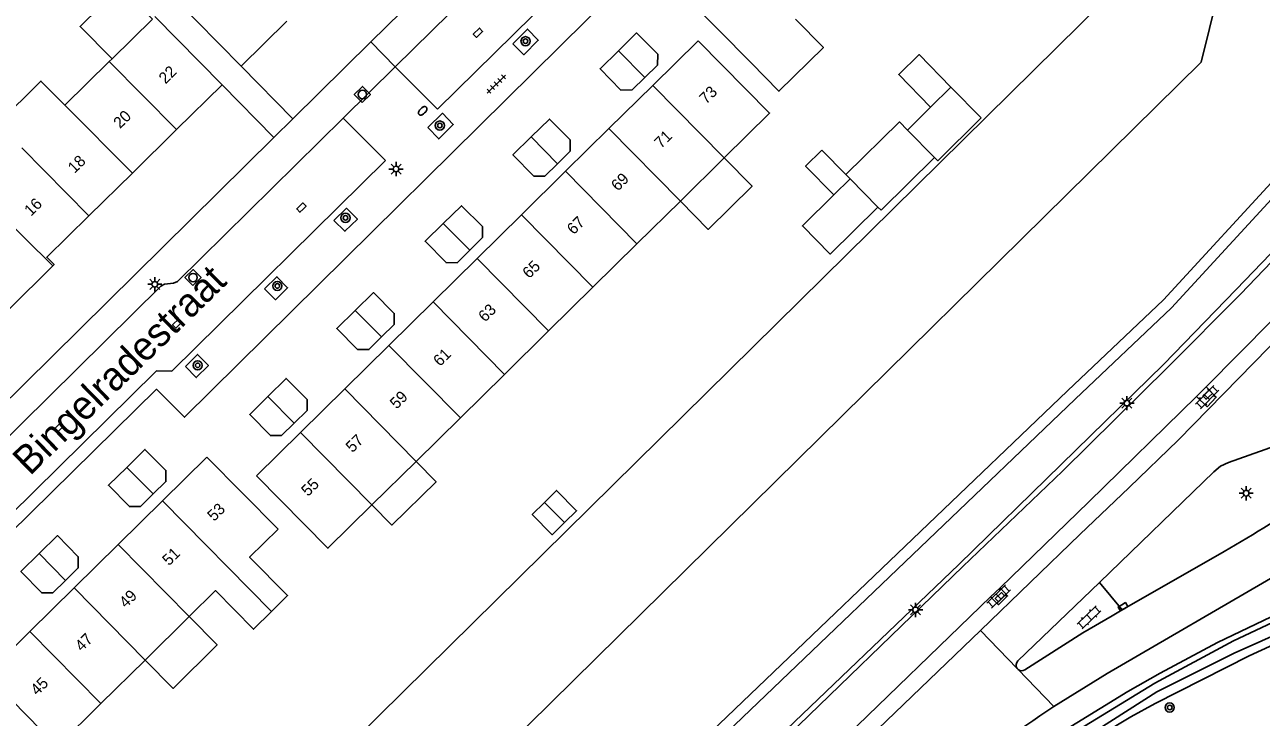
# Model space of a CAD drawing. Extents: x 128000 to 131008, y 398996 to 402500.
# Drawn here: x 129868.5 to 129977.1, y 399165.2 to 399226 of the extents above; entities that cross this region are included whole.
import ezdxf

# ---------------------------------------------------------------- set-up
doc = ezdxf.new("R2010")
doc.units = 0
for name, color, linetype in [('gg-anno-huisnummerreeks BGT', 7, 'Continuous'), ('gg-anno-openbare ruimte label', 7, 'Continuous'), ('gg-bbg-bijgebouw', 7, 'Continuous'), ('gg-bbg-gedigitaliseerde bebouwing', 7, 'Continuous'), ('gg-bbg-gedigitaliseerde bijgebouw', 7, 'Continuous'), ('gg-bbg-hoofdgebouw', 7, 'Continuous'), ('gg-bbg-luifel en loopbrug', 7, 'Continuous'), ('gg-bbg-tussenscheiding', 7, 'Continuous'), ('gg-knt-BGT kruinlijn', 7, 'Continuous'), ('gg-knt-bovenkant onderkant talud', 7, 'Continuous'), ('gg-knt-verharding', 7, 'Continuous'), ('gg-kntw-beschoeiing', 7, 'Continuous'), ('gg-kntw-bovenkant insteek waterloop', 7, 'Continuous'), ('gg-kntw-waterlijn', 7, 'Continuous'), ('gt-grn-weggrens', 7, 'Continuous'), ('gt-symb-boom', 7, 'Continuous'), ('gt-symb-brandkraan', 7, 'Continuous'), ('gt-symb-klinker verharding', 7, 'Continuous'), ('gt-symb-kolk', 7, 'Continuous'), ('gt-symb-kolk center center', 7, 'Continuous'), ('gt-symb-lichtmast', 7, 'Continuous'), ('gt-symb-rioolschacht', 7, 'Continuous'), ('gt-symb-tegel verharding', 7, 'Continuous')]:
    doc.layers.add(name, color=color, linetype=linetype)

# ---------------------------------------------------------------- blocks, each defined once
blk = doc.blocks.new('gt0-KL1')
at = {"layer": 'gt-symb-klinker verharding'}
for p, q in [((-1.15, 0.3), (1.15, 0.3)), ((-1, -0.3), (-1, 0.3)), ((-0.5, 0.3), (-0.5, 0.45)), ((0, -0.3), (0, 0.3)), ((0.5, 0.3), (0.5, 0.45)), ((1, -0.3), (1, 0.3)), ((-1.15, -0.3), (1.15, -0.3)), ((-0.5, -0.45), (-0.5, -0.3)), ((0.5, -0.45), (0.5, -0.3))]:
    blk.add_line(p, q, dxfattribs=at)
blk = doc.blocks.new('gt0-KOLK')
at = {"layer": 'gt-symb-kolk'}
blk.add_lwpolyline([(0, 0), (0.38, 0), (0.38, 0.4), (-0.38, 0.4), (-0.38, 0), (0, 0)], dxfattribs=at)
blk = doc.blocks.new('gt0-KOLKCC')
at = {"layer": 'gt-symb-kolk center center'}
blk.add_lwpolyline([(-0.37, 0.2), (0.38, 0.2), (0.38, -0.2), (-0.37, -0.2)], close=True, dxfattribs=at)
blk = doc.blocks.new('gt0-LMAST')
at = {"layer": 'gt-symb-lichtmast'}
for p, q in [((-0.18, 0.17), (-0.45, 0.44)), ((-0.01, 0.25), (-0.01, 0.62)), ((0.17, 0.17), (0.44, 0.44)), ((-0.26, 0), (-0.63, 0)), ((-0.18, -0.18), (-0.45, -0.45)), ((-0.01, -0.25), (-0.01, -0.63)), ((0.44, -0.45), (0.17, -0.18)), ((0.24, 0), (0.62, 0))]:
    blk.add_line(p, q, dxfattribs=at)
blk.add_circle((-0.01, 0), 0.25, dxfattribs=at)
blk = doc.blocks.new('gt0-BOOM')
at = {"layer": 'gt-symb-boom'}
for radius in [0.4, 0.2]:
    blk.add_circle((0, 0), radius, dxfattribs=at)
blk = doc.blocks.new('gt0-BR')
at = {"layer": 'gt-symb-brandkraan'}
for centre, radius, start, end in [((-0.24, 0), 0.206, 107.5669, 252.4331), ((0.6, -2.66), 3, 106.892, 107.5669), ((0, -0.69), 0.938, 73.108, 106.892), ((-0.6, -2.66), 3, 72.4331, 73.108), ((0.24, 0), 0.206, 287.567, 72.4331), ((0.6, 2.66), 3, 252.4331, 253.108), ((0, 0.69), 0.938, 253.108, 286.8921), ((-0.6, 2.66), 3, 286.8921, 287.567)]:
    blk.add_arc(centre, radius, start, end, dxfattribs=at)
blk = doc.blocks.new('gt0-TEG1')
at = {"layer": 'gt-symb-tegel verharding'}
for p, q in [((-1.13, 0), (1.12, 0)), ((-0.9, -0.25), (-0.9, 0.25)), ((-0.45, -0.25), (-0.45, 0.25)), ((0, -0.25), (0, 0.25)), ((0.45, -0.25), (0.45, 0.25)), ((0.9, -0.25), (0.9, 0.25))]:
    blk.add_line(p, q, dxfattribs=at)
blk = doc.blocks.new('gt0-RS')
at = {"layer": 'gt-symb-rioolschacht'}
blk.add_lwpolyline([(-0.5, -0.5), (0.5, -0.5), (0.5, 0.5), (-0.5, 0.5)], close=True, dxfattribs=at)
blk.add_circle((0, 0), 0.375, dxfattribs=at)

msp = doc.modelspace()

# ---------------------------------------------------------------- linework, layer by layer
at = {"layer": 'gg-bbg-bijgebouw'}
for points in [[(129922.97, 399221.36), (129924.09, 399222.45), (129924.11, 399223.42), (129922.25, 399225.28), (129920.65, 399223.71)], [(129922.97, 399221.36), (129921.85, 399220.27), (129920.86, 399220.26), (129919.04, 399222.13), (129920.65, 399223.71)], [(129915.3, 399213.79), (129916.41, 399214.89), (129916.41, 399215.87), (129914.59, 399217.71), (129912.99, 399216.14)], [(129915.3, 399213.79), (129914.18, 399212.69), (129913.21, 399212.7), (129911.38, 399214.56), (129912.99, 399216.14)], [(129907.59, 399206.2), (129908.7, 399207.3), (129908.71, 399208.26), (129906.87, 399210.1), (129905.26, 399208.54)], [(129907.59, 399206.2), (129906.47, 399205.09), (129905.5, 399205.1), (129903.66, 399206.97), (129905.26, 399208.54)], [(129899.84, 399198.57), (129900.95, 399199.67), (129900.95, 399200.63), (129899.12, 399202.47), (129897.51, 399200.9)], [(129899.84, 399198.57), (129898.72, 399197.46), (129897.73, 399197.47), (129895.9, 399199.32), (129897.51, 399200.9)], [(129892.17, 399190.99), (129893.29, 399192.09), (129893.29, 399193.06), (129891.44, 399194.92), (129889.85, 399193.34)], [(129892.17, 399190.99), (129891.04, 399189.9), (129890.07, 399189.9), (129888.25, 399191.76), (129889.85, 399193.34)], [(129879.77, 399184.77), (129880.88, 399185.86), (129880.88, 399186.84), (129879.04, 399188.69), (129877.44, 399187.11)], [(129879.77, 399184.77), (129878.66, 399183.67), (129877.68, 399183.66), (129875.83, 399185.53), (129877.44, 399187.11)], [(129872.07, 399177.18), (129873.19, 399178.28), (129873.19, 399179.26), (129871.35, 399181.12), (129869.75, 399179.54)], [(129872.07, 399177.18), (129870.94, 399176.09), (129869.98, 399176.08), (129868.14, 399177.96), (129869.75, 399179.54)]]:
    msp.add_lwpolyline(points, dxfattribs=at)
at = {"layer": 'gg-bbg-gedigitaliseerde bebouwing'}
for p, q in [((129932.31, 399222.65), (129926.04, 399229.02)), ((129876.15, 399222.99), (129879.71, 399226.5)), ((129872.01, 399218.92), (129875.91, 399222.76)), ((129875.91, 399222.76), (129876.15, 399222.99)), ((129926.1, 399210.51), (129929.94, 399214.3)), ((129922.28, 399206.76), (129926.1, 399210.51)), ((129918.4, 399202.93), (129922.28, 399206.76)), ((129914.52, 399199.11), (129918.4, 399202.93)), ((129910.64, 399195.28), (129914.52, 399199.11)), ((129906.76, 399191.46), (129910.64, 399195.28)), ((129902.88, 399187.63), (129906.76, 399191.46)), ((129890.74, 399181.69), (129884.47, 399187.99)), ((129898.99, 399183.81), (129902.88, 399187.63)), ((129879.05, 399170.18), (129882.94, 399174.01)), ((129875.17, 399166.35), (129879.05, 399170.18)), ((129871.35, 399162.59), (129875.17, 399166.35))]:
    msp.add_line(p, q, dxfattribs=at)
for points in [[(129932.31, 399222.65), (129934.76, 399220.15), (129938.66, 399224), (129936.2, 399226.49)], [(129929.94, 399214.3), (129933.93, 399218.23), (129927.66, 399224.59)], [(129872.01, 399218.92), (129869.91, 399221.05), (129866.11, 399217.32)], [(129888.84, 399186.35), (129895.13, 399180), (129898.99, 399183.81)], [(129890.16, 399174.44), (129891.58, 399175.84), (129888.24, 399179.23), (129890.74, 399181.69)], [(129890.16, 399174.44), (129888.59, 399172.89), (129885.25, 399176.28), (129882.94, 399174.01)]]:
    msp.add_lwpolyline(points, dxfattribs=at)
at = {"layer": 'gg-bbg-gedigitaliseerde bijgebouw'}
for p, q in [((129949.87, 399220.52), (129948.09, 399218.76)), ((129940.65, 399212.83), (129938.53, 399214.97)), ((129939.58, 399211.04), (129941.01, 399212.45)), ((129941.01, 399212.45), (129940.65, 399212.83))]:
    msp.add_line(p, q, dxfattribs=at)
for points in [[(129949.87, 399220.52), (129947.07, 399223.37), (129945.29, 399221.61), (129948.09, 399218.76)], [(129938.53, 399214.97), (129937.1, 399213.56), (129939.58, 399211.04)], [(129914.15, 399184.03), (129915.22, 399185.08), (129916.97, 399183.3), (129915.9, 399182.25)], [(129915.9, 399182.25), (129914.84, 399181.19), (129913.08, 399182.97), (129914.15, 399184.03)]]:
    msp.add_lwpolyline(points, dxfattribs=at)
at = {"layer": 'gg-bbg-hoofdgebouw'}
for p, q in [((129887.5, 399222.36), (129881.6, 399228.36)), ((129885.82, 399220.72), (129879.92, 399226.71)), ((129887.5, 399222.36), (129891.5, 399226.3)), ((129927.66, 399224.59), (129923.67, 399220.66)), ((129885.82, 399220.72), (129881.82, 399216.78)), ((129923.67, 399220.66), (129919.82, 399216.87)), ((129881.82, 399216.78), (129877.95, 399212.97)), ((129919.82, 399216.87), (129916.01, 399213.12)), ((129877.95, 399212.97), (129874.12, 399209.21)), ((129916.01, 399213.12), (129912.13, 399209.29)), ((129912.13, 399209.29), (129908.25, 399205.47)), ((129870.95, 399204.82), (129867.07, 399200.99)), ((129908.25, 399205.47), (129904.37, 399201.65)), ((129904.37, 399201.65), (129900.49, 399197.82)), ((129900.49, 399197.82), (129896.6, 399194)), ((129896.6, 399194), (129892.72, 399190.17)), ((129892.72, 399190.17), (129888.84, 399186.35)), ((129884.47, 399187.99), (129880.59, 399184.17)), ((129880.59, 399184.17), (129876.7, 399180.34)), ((129876.7, 399180.34), (129872.82, 399176.52)), ((129872.82, 399176.52), (129868.93, 399172.69)), ((129868.93, 399172.69), (129865.11, 399168.93))]:
    msp.add_line(p, q, dxfattribs=at)
msp.add_lwpolyline([(129874.12, 399209.21), (129870.42, 399205.57), (129871.06, 399204.92), (129870.95, 399204.82)], dxfattribs=at)
at = {"layer": 'gg-bbg-luifel en loopbrug'}
for p, q in [((129952.54, 399217.82), (129949.87, 399220.52)), ((129948.09, 399218.76), (129946.05, 399216.74)), ((129946.05, 399216.74), (129948.43, 399214.33)), ((129943.73, 399209.7), (129948.43, 399214.33)), ((129941.01, 399212.45), (129943.45, 399209.98)), ((129943.45, 399209.98), (129943.73, 399209.7))]:
    msp.add_line(p, q, dxfattribs=at)
for points in [[(129879.71, 399226.5), (129876.9, 399229.35), (129873.34, 399225.84), (129876.15, 399222.99)], [(129946.05, 399216.74), (129945.34, 399217.46), (129940.65, 399212.83)], [(129948.43, 399214.33), (129948.71, 399214.04), (129952.54, 399217.82)], [(129926.1, 399210.51), (129928.55, 399208.02), (129932.4, 399211.81), (129929.94, 399214.3)], [(129943.45, 399209.98), (129939.26, 399205.85), (129936.82, 399208.32), (129939.58, 399211.04)], [(129902.88, 399187.63), (129904.63, 399185.85), (129900.75, 399182.03), (129898.99, 399183.81)], [(129882.94, 399174.01), (129885.39, 399171.51), (129881.51, 399167.69), (129879.05, 399170.18)]]:
    msp.add_lwpolyline(points, dxfattribs=at)
at = {"layer": 'gg-bbg-tussenscheiding'}
for p, q in [((129920.65, 399223.71), (129922.97, 399221.36)), ((129881.82, 399216.78), (129875.91, 399222.76)), ((129929.94, 399214.3), (129923.67, 399220.66)), ((129877.95, 399212.97), (129872.01, 399218.92)), ((129926.1, 399210.51), (129919.82, 399216.87)), ((129912.99, 399216.14), (129915.3, 399213.79)), ((129874.12, 399209.21), (129868.22, 399215.18)), ((129916.01, 399213.12), (129922.28, 399206.76)), ((129870.95, 399204.82), (129864.32, 399211.34)), ((129912.13, 399209.29), (129918.4, 399202.93)), ((129905.26, 399208.54), (129907.59, 399206.2)), ((129908.25, 399205.47), (129914.52, 399199.11)), ((129904.37, 399201.65), (129910.64, 399195.28)), ((129897.51, 399200.9), (129899.84, 399198.57)), ((129900.49, 399197.82), (129906.76, 399191.46)), ((129896.6, 399194), (129902.88, 399187.63)), ((129889.85, 399193.34), (129892.17, 399190.99)), ((129892.72, 399190.17), (129898.99, 399183.81)), ((129877.44, 399187.11), (129879.77, 399184.77)), ((129880.59, 399184.17), (129890.16, 399174.44)), ((129915.9, 399182.25), (129914.15, 399184.03)), ((129876.7, 399180.34), (129882.94, 399174.01)), ((129869.75, 399179.54), (129872.07, 399177.18)), ((129872.82, 399176.52), (129879.05, 399170.18)), ((129868.93, 399172.69), (129875.17, 399166.35)), ((129865.11, 399168.93), (129871.35, 399162.59))]:
    msp.add_line(p, q, dxfattribs=at)
at = {"layer": 'gg-knt-BGT kruinlijn'}
for points in [[(130025.78, 399273.55), (130027.69, 399277.7), (130028.16, 399277.54), (130026.96, 399273.99), (130025.9, 399271.68), (130024.2, 399269.08), (130020.13, 399262.72), (130011.64, 399250.54), (130001.67, 399238.05), (129988.99, 399222.85), (129979.75, 399212.51), (129969.26, 399201.11), (129960.79, 399193.11), (129922.04, 399156.03), (129895.1, 399129.98), (129886.22, 399121.09), (129872.73, 399108.56), (129850.92, 399087.58), (129832.54, 399069.68), (129814.06, 399051.75), (129794.78, 399033.11), (129775.78, 399014.9), (129760.54, 399000)], [(129889.2, 399125.49), (129894.4, 399130.69), (129921.35, 399156.75), (129960.11, 399193.83), (129968.55, 399201.82), (129979.01, 399213.18), (129988.24, 399223.51), (130000.9, 399238.68), (130010.83, 399251.14), (130019.46, 399264.48), (130022.95, 399269.35), (130025.78, 399273.55)]]:
    msp.add_lwpolyline(points, dxfattribs=at)
at = {"layer": 'gg-knt-bovenkant onderkant talud'}
msp.add_lwpolyline([(129765.18, 399000), (129774.74, 399009.3), (129800.52, 399034.07), (129867.34, 399098.42), (129890.79, 399121.05), (129933.38, 399162.11), (129950.57, 399178.58), (129968.54, 399196.15), (129974.94, 399202.74), (129981.72, 399209.8), (129989.3, 399218.24), (129994.7, 399224.55), (130000.98, 399232.33), (130005.85, 399238.66), (130011.45, 399246.17), (130016.14, 399252.85), (130021.45, 399260.51), (130025.75, 399267.25), (130027.98, 399270.84)], dxfattribs=at)
at = {"layer": 'gg-knt-verharding'}
for p, q in [((129898.89, 399224.48), (129923.12, 399248.38)), ((129904.74, 399218.59), (129918.4, 399231.99)), ((129892.05, 399217.73), (129898.89, 399224.48)), ((129887.5, 399222.36), (129892.05, 399217.73)), ((129901.03, 399222.3), (129904.74, 399218.59)), ((129885.82, 399220.72), (129890.38, 399216.08)), ((129896.46, 399217.79), (129900.17, 399214.06)), ((129852.06, 399178.29), (129890.38, 399216.08)), ((129972.31, 399194.19), (129971.45, 399193.34)), ((129964.91, 399174.58), (129973.88, 399179.73)), ((129962.94, 399176.98), (129955.76, 399170.12)), ((129962.94, 399176.98), (129964.91, 399174.58)), ((129953.35, 399175.73), (129936.78, 399159.73)), ((129954.2, 399176.52), (129953.35, 399175.73)), ((129964.05, 399174.05), (129964.91, 399174.58)), ((129952.47, 399172.79), (129811.1, 399036.89)), ((129955.69, 399169.44), (129955.78, 399169.35))]:
    msp.add_line(p, q, dxfattribs=at)
for points in [[(130028.84, 399271.3), (130026.35, 399267.02), (130021.84, 399260.19), (130016.62, 399252.55), (130011.82, 399245.84), (130006.32, 399238.41), (130001.37, 399232), (129995.16, 399224.31), (129989.75, 399217.9), (129982.13, 399209.43), (129975.32, 399202.33), (129968.96, 399195.94), (129959.68, 399186.77), (129950.93, 399178.39), (129933.78, 399161.82), (129891.17, 399120.73)], [(130034.78, 399271.22), (130033.03, 399268.36), (130025.67, 399256.76), (130016.99, 399244.15), (130008.53, 399232.73), (129999.42, 399221.48), (129983.11, 399203.06), (129969.83, 399189.5)], [(129854.24, 399168.61), (129880.05, 399193.97), (129882.51, 399191.51), (129922.57, 399231.07), (129920.11, 399233.53), (129947.52, 399260.63)], [(129926.04, 399247.97), (129910.88, 399233.01), (129910.76, 399232.71), (129910.76, 399232.11), (129910.62, 399231.72), (129901.03, 399222.3)], [(130004.46, 399230.18), (129998.14, 399222.39), (129992.39, 399215.54), (129984.61, 399206.79), (129978.07, 399200.02), (129972.31, 399194.19)], [(129911.38, 399224.32), (129912.33, 399223.36), (129913.61, 399224.64), (129912.66, 399225.61), (129911.38, 399224.32)], [(129903.91, 399216.96), (129904.86, 399215.97), (129906.13, 399217.23), (129905.18, 399218.22), (129903.91, 399216.96)], [(129853.46, 399176.42), (129880.43, 399203.03), (129880.76, 399203.21), (129881.54, 399203.29), (129881.9, 399203.44), (129896.46, 399217.79)], [(129900.17, 399214.06), (129881.4, 399195.56), (129880.06, 399195.59), (129879.98, 399195.51)], [(129895.65, 399208.8), (129896.61, 399207.85), (129897.71, 399208.92), (129896.75, 399209.87), (129895.65, 399208.8)], [(129889.56, 399202.8), (129890.51, 399201.84), (129891.58, 399202.89), (129890.64, 399203.85), (129889.56, 399202.8)], [(129882.6, 399195.97), (129883.56, 399194.99), (129884.62, 399196.05), (129883.67, 399197.03), (129882.6, 399195.97)], [(129879.98, 399195.51), (129854.41, 399170.33), (129854.23, 399169.93), (129854.23, 399169.25)], [(129972.31, 399194.19), (129973.18, 399193.28), (129972.39, 399192.44), (129971.45, 399193.34)], [(129971.45, 399193.34), (129961.98, 399184.08), (129954.2, 399176.52)], [(129952.47, 399172.79), (129961.21, 399181.2), (129965.54, 399185.33), (129969.83, 399189.5)], [(129962.94, 399176.98), (129972.96, 399186.73), (129973.56, 399187.22), (129974.26, 399187.55), (129979.31, 399189.31)], [(129978.51, 399177.66), (129963.61, 399168.99), (129958.9, 399166.1)], [(129954.2, 399176.52), (129954.85, 399175.82), (129954.05, 399175.04), (129953.35, 399175.73)], [(129956.36, 399169.31), (129961.45, 399172.56), (129964.05, 399174.05)]]:
    msp.add_lwpolyline(points, dxfattribs=at)
for centre, radius, start, end in [((129913.39, 399285.33), 121.7, 299.8046, 308.5113), ((129956.1, 399169.74), 0.506, 131.6743, 216.5709), ((129956.1, 399169.74), 0.505, 231.0919, 301.6328), ((130032.07, 399055.23), 132.83, 123.4253, 133.6354)]:
    msp.add_arc(centre, radius, start, end, dxfattribs=at)
at = {"layer": 'gg-kntw-beschoeiing'}
for points in [[(129977.44, 399252.27), (129977.13, 399251.12), (129977.69, 399246.29), (129971.87, 399222.71), (129881.24, 399133.43)], [(129967.83, 399245.68), (129963.29, 399228.05), (129864.7, 399130.92)]]:
    msp.add_lwpolyline(points, dxfattribs=at)
at = {"layer": 'gg-kntw-bovenkant insteek waterloop'}
for points in [[(129849.69, 399061.2), (129866, 399076.87), (129880.62, 399091.26), (129887.53, 399097.79), (129893.98, 399104.02), (129903.5, 399112.8), (129911.59, 399121.02), (129928.48, 399137), (129931.27, 399139.87), (129934.26, 399142.84), (129937.19, 399145.57), (129940.22, 399148.21), (129946.43, 399153.45), (129951.23, 399157.68), (129953.77, 399159.8), (129956.01, 399161.48), (129958.49, 399163.16), (129965.43, 399167.41), (129968.25, 399169.04), (129973.3, 399171.73), (129978.68, 399174.31), (129983.94, 399177.11)], [(129979.7, 399172.23), (129976.07, 399170.55), (129967.82, 399166.36), (129965.68, 399165.2), (129963.11, 399163.65)]]:
    msp.add_lwpolyline(points, dxfattribs=at)
at = {"layer": 'gg-kntw-waterlijn'}
for points in [[(129983.6, 399176.05), (129974.71, 399171.88), (129967.79, 399168.16), (129959.12, 399162.84), (129954.2, 399159.54), (129948.96, 399155), (129937.68, 399145.23), (129928.44, 399136.17), (129877.82, 399087.4), (129855.56, 399065.8), (129836.06, 399046.86), (129826.83, 399037.91), (129822.79, 399032.63), (129820.24, 399029.29), (129814.84, 399021.58), (129811.36, 399015.66), (129806.97, 399008.63), (129803.6, 399004.06), (129800.84, 399000)], [(129801.78, 399000), (129804.55, 399003.88), (129807.97, 399008.32), (129815.37, 399020.83), (129818.1, 399024.76), (129820.89, 399028.79), (129823.87, 399032.43), (129827.49, 399036.86), (129834.12, 399043.5), (129843.85, 399052.95), (129859.97, 399068.62), (129888.05, 399095.91), (129913.78, 399120.91), (129926.66, 399133.32), (129933.75, 399140.04), (129939.53, 399145.87), (129948.47, 399153.7), (129954.84, 399159.02), (129967.97, 399167.39), (129974.77, 399170.78), (129984.21, 399175)]]:
    msp.add_lwpolyline(points, dxfattribs=at)
at = {"layer": 'gt-grn-weggrens'}
for p, q in [((129898.89, 399224.48), (129901.03, 399222.3)), ((129901.03, 399222.3), (129896.46, 399217.79)), ((129890.38, 399216.08), (129892.05, 399217.73)), ((129955.69, 399169.44), (129952.47, 399172.79)), ((129958.9, 399166.1), (129955.78, 399169.35))]:
    msp.add_line(p, q, dxfattribs=at)

# ---------------------------------------------------------------- block references
at = {"layer": 'gt-symb-boom'}
for p in [(129912.49, 399224.55), (129904.96, 399217.14), (129896.67, 399209.03), (129890.68, 399203.05), (129883.68, 399196.07), (129969.1, 399166.01)]:
    msp.add_blockref('gt0-BOOM', p, dxfattribs=at)
at = {"layer": 'gt-symb-brandkraan', "rotation": 44.59480322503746}
msp.add_blockref('gt0-BR', (129903.45, 399218.43), dxfattribs=at)
at = {"layer": 'gt-symb-klinker verharding'}
for p, rotation in [((129972.38, 399193.28), 45.56726641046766), ((129954.06, 399175.76), 44.02760489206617), ((129962.01, 399173.93), 44.189646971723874)]:
    msp.add_blockref('gt0-KL1', p, dxfattribs=dict(at, rotation=rotation))
at = {"layer": 'gt-symb-kolk'}
for p, rotation in [((129908.44, 399225.15), 44.55460008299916), ((129892.94, 399209.79), 44.55460008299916), ((129882.03, 399199.6), 44.55460008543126), ((129871.6, 399190.43), 44.55460008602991), ((129965.09, 399174.69), 30.924459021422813)]:
    msp.add_blockref('gt0-KOLK', p, dxfattribs=dict(at, rotation=rotation))
at = {"layer": 'gt-symb-kolk center center'}
for p, rotation in [((129972.43, 399193.49), 42.345879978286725), ((129954.18, 399175.7), -136.63788076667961)]:
    msp.add_blockref('gt0-KOLKCC', p, dxfattribs=dict(at, rotation=rotation))
at = {"layer": 'gt-symb-lichtmast'}
for p in [(129901.12, 399213.32), (129879.92, 399203.19), (129965.34, 399192.75), (129975.82, 399184.84), (129946.77, 399174.59)]:
    msp.add_blockref('gt0-LMAST', p, dxfattribs=at)
at = {"layer": 'gt-symb-rioolschacht'}
for p, rotation in [((129898.15, 399219.87), 44.55460008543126), ((129883.27, 399203.78), 44.594803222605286)]:
    msp.add_blockref('gt0-RS', p, dxfattribs=dict(at, rotation=rotation))
at = {"layer": 'gt-symb-tegel verharding', "rotation": 44.55460008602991}
msp.add_blockref('gt0-TEG1', (129909.92, 399220.79), dxfattribs=at)

# ---------------------------------------------------------------- texts
at = {"layer": 'gg-anno-huisnummerreeks BGT'}
for s, rotation, p in [('22', 44.5, (129880.85, 399220.74)), ('73', 44.6, (129928.36, 399218.96)), ('20', 44.5, (129876.86, 399216.82)), ('71', 44.6, (129924.4, 399215.07)), ('18', 44.5, (129872.86, 399212.88)), ('69', 44.6, (129920.6, 399211.32)), ('16', 44.5, (129869.03, 399209.12)), ('67', 44.6, (129916.72, 399207.5)), ('65', 44.6, (129912.81, 399203.64)), ('63', 44.6, (129908.93, 399199.82)), ('61', 44.6, (129904.97, 399195.92)), ('59', 44.6, (129901.16, 399192.17)), ('57', 44.6, (129897.28, 399188.35)), ('55', 44.6, (129893.37, 399184.5)), ('53', 44.6, (129885.12, 399182.31)), ('51', 44.6, (129881.16, 399178.41)), ('49', 44.6, (129877.37, 399174.69)), ('47', 44.6, (129873.49, 399170.87)), ('45', 44.6, (129869.58, 399167.01))]:
    msp.add_text(s, height=1, rotation=rotation, dxfattribs=at).set_placement(p)
at = {"layer": 'gg-anno-openbare ruimte label'}
msp.add_text('Bingelradestraat', height=2.5, rotation=44.3, dxfattribs=at).set_placement((129868.93, 399186.3))

doc.saveas('drawing.dxf')
